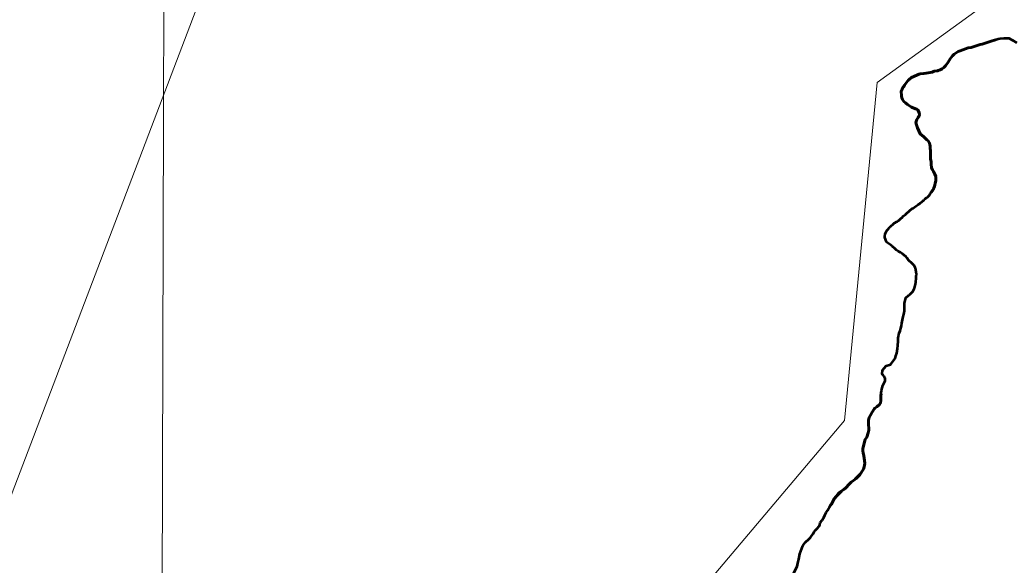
# Model space of a CAD drawing. Extents: x 553962 to 842807, y 8883888 to 9032388.
# Drawn here: x 801537 to 804080, y 9021775 to 9023167 of the extents above; entities that cross this region are included whole.
import ezdxf

# ---------------------------------------------------------------- set-up
doc = ezdxf.new("R2010")
doc.units = 0
doc.header["$LTSCALE"] = 200
doc.linetypes.add('LONG_DASH_SHORT_DASH', pattern=[9.9, 6, -1.2, 1.5, -1.2])
for name, color, linetype, lineweight in [('1', 7, 'Continuous', 13), ('24', 7, 'Continuous', 25), ('27', 7, 'Continuous', 13), ('35', 7, 'Continuous', 13), ('7', 7, 'LONG_DASH_SHORT_DASH', 60), ('8', 7, 'Continuous', 13)]:
    doc.layers.add(name, color=color, linetype=linetype, lineweight=lineweight)

msp = doc.modelspace()

# ---------------------------------------------------------------- linework, layer by layer
at = {"layer": '1'}
msp.add_lwpolyline([(801908.2, 9024443.3), (801885.1, 9016225.5), (801863.4, 9008883.6)], dxfattribs=at)
at = {"layer": '24', "lineweight": 53}
for points in [[(803836.1, 9023029.1), (803846.8, 9023029.6), (803852.1, 9023030.9), (803857.8, 9023031.3), (803862.4, 9023032.2), (803867.4, 9023033.5), (803872.9, 9023035.7), (803881.2, 9023037), (803883, 9023037.1), (803888.3, 9023038.8), (803893.3, 9023041.9), (803898, 9023045), (803902.2, 9023049.2), (803908.3, 9023058.5), (803913.5, 9023067.3), (803916.7, 9023070.8), (803920, 9023075), (803923.8, 9023078.9), (803934.1, 9023085.8), (803939.2, 9023088), (803959.4, 9023095.6), (803967.7, 9023096.3), (803969.8, 9023096.7), (803980.4, 9023100.6), (803990.3, 9023103.7), (803995.2, 9023104.7), (804000.7, 9023106.4), (804005.9, 9023108.3), (804011.2, 9023109.7), (804021.2, 9023113.4), (804027.3, 9023115), (804031.6, 9023116.5), (804036.8, 9023118.4), (804041.9, 9023119.3), (804050.5, 9023120), (804052.4, 9023120.3), (804059.1, 9023120.3), (804062.3, 9023120.1), (804063.4, 9023119.7), (804073.3, 9023115.2), (804084.5, 9023107.8)], [(803828.1, 9022898.7), (803826.4, 9022904.3), (803827.4, 9022910.2), (803828.2, 9022911.2), (803828.7, 9022912.4), (803832.4, 9022917.2), (803833.2, 9022919.3), (803834.5, 9022920.7), (803834.8, 9022921.3), (803835.3, 9022925.4), (803834.7, 9022929.7), (803831.5, 9022936.7), (803828.7, 9022938.6), (803825.3, 9022940), (803815.2, 9022943.7), (803809.5, 9022947), (803804.6, 9022950.7), (803799.5, 9022955.1), (803795.5, 9022958.6), (803791.8, 9022963.6), (803790.4, 9022967.6), (803789.8, 9022972.2), (803788.8, 9022985.3), (803789.3, 9022986), (803792.7, 9022993.9), (803795.2, 9022997), (803797.5, 9023000.3), (803802.5, 9023006.5), (803805, 9023010.4), (803806.9, 9023012.1), (803807.4, 9023014.2), (803808.7, 9023014.7), (803815.1, 9023019.6), (803836.1, 9023029.1)], [(803747.2, 9022611.2), (803747.1, 9022613.7), (803748, 9022620.1), (803749.3, 9022624.1), (803752.2, 9022629), (803756, 9022633.5), (803757.6, 9022636.1), (803758.8, 9022637.2), (803762.5, 9022640.1), (803764.2, 9022641.8), (803767.6, 9022644.2), (803771.5, 9022648.1), (803773.8, 9022649.4), (803776, 9022651), (803778.2, 9022652.2), (803781.6, 9022654.4), (803783.1, 9022655.6), (803786.6, 9022659.1), (803791.7, 9022663.1), (803793.9, 9022665.4), (803799.7, 9022669.9), (803802, 9022672.2), (803817, 9022684.7), (803819.6, 9022686.3), (803826.1, 9022690.9), (803831.3, 9022694.2), (803835.8, 9022697.4), (803838.1, 9022699.3), (803840.3, 9022701.5), (803846.1, 9022706.1), (803847.5, 9022707.8), (803849.9, 9022710.2), (803851.4, 9022711.2), (803853.1, 9022712.7), (803855.7, 9022714.4), (803857.2, 9022715.6), (803861.7, 9022720.4), (803863.1, 9022722.5), (803864.4, 9022725.1), (803865.5, 9022726.8), (803869.8, 9022732.3), (803870.9, 9022734.2), (803872.4, 9022737.6), (803873.4, 9022741.5), (803874.7, 9022745.4), (803875.5, 9022748.8), (803876.8, 9022756.7), (803876.9, 9022760), (803877.1, 9022763.6), (803876.8, 9022766.6), (803874.8, 9022772.9), (803871, 9022779.2), (803868.5, 9022784.2), (803867.4, 9022785.6), (803866.1, 9022789), (803865.1, 9022798.5), (803865.1, 9022804.9), (803863.8, 9022811.4), (803863.7, 9022823.8), (803863.4, 9022827.9), (803863.7, 9022831.1), (803863.7, 9022834.2), (803863.1, 9022837.5), (803863, 9022840.7), (803862.4, 9022844), (803862, 9022848.2), (803861.1, 9022852.1), (803860.5, 9022852.5), (803860.3, 9022853.7), (803857.7, 9022857.6), (803853.8, 9022860.7), (803846.9, 9022867.8), (803837.2, 9022875.9), (803833.8, 9022883.5)], [(803833.8, 9022883.5), (803830.5, 9022891.2), (803828.1, 9022898.7)], [(803807.8, 9022463.5), (803810.9, 9022465.6), (803815.8, 9022470.8), (803817.1, 9022471.1), (803817.3, 9022472.1), (803820.5, 9022476.5), (803822.5, 9022482.1), (803824.8, 9022491.7), (803825.8, 9022497.2), (803827.1, 9022507.1), (803827.1, 9022512.4), (803827.7, 9022517.4), (803827, 9022522.8), (803825.4, 9022533.5), (803824.6, 9022534.5), (803821.5, 9022539.3), (803817.7, 9022543.6), (803806.7, 9022554.1), (803806.6, 9022554.8), (803805.7, 9022555), (803805.6, 9022556.5), (803803.7, 9022557.9), (803801.6, 9022561.7), (803791.6, 9022569.1), (803786.7, 9022572.5), (803781.4, 9022575.7), (803776.7, 9022579.1), (803772.2, 9022583.1), (803766.1, 9022588.4), (803763.9, 9022590), (803763.5, 9022590.8), (803751.3, 9022598.8), (803750.9, 9022599.6), (803747.2, 9022611.2)], [(803692.5, 9022019.7), (803694.9, 9022028.5), (803695.5, 9022035.1), (803694.2, 9022047.8), (803693, 9022053.9), (803691.2, 9022061.1), (803690.7, 9022066.2), (803691, 9022071.9), (803692.6, 9022078), (803694.8, 9022089.5), (803697, 9022095.2), (803700.6, 9022101.3), (803704.3, 9022112.3), (803705.6, 9022119.2), (803705.6, 9022125.2), (803704.9, 9022132), (803705, 9022144.6), (803707.1, 9022151.2), (803710, 9022157.3), (803714.7, 9022165.3), (803720.6, 9022174.2), (803721.2, 9022174.9), (803726.8, 9022179), (803733.6, 9022184.6), (803735.4, 9022188.4), (803736.6, 9022194.7), (803736.6, 9022201.1), (803736.9, 9022207.3), (803738.2, 9022220.5), (803739.7, 9022226.8), (803741.9, 9022233), (803747.7, 9022244.8), (803748, 9022246), (803748, 9022250.9), (803747.9, 9022251.5), (803746.5, 9022253.1), (803745.2, 9022256.5), (803742.9, 9022259.3), (803740.3, 9022262), (803741, 9022272.6), (803750.2, 9022283.1), (803761.3, 9022287.1), (803762.2, 9022287.6), (803772.9, 9022302.4), (803775.2, 9022308.9), (803777.2, 9022315.5), (803779.6, 9022328), (803779.7, 9022334.8), (803780.9, 9022347.4), (803780.9, 9022353.9), (803781.8, 9022360.3), (803783.4, 9022366.5), (803786, 9022373.1), (803787.6, 9022379.5), (803789.4, 9022385.8), (803790.1, 9022392.5), (803792.6, 9022404.8), (803794.8, 9022411.6), (803796.5, 9022418.3), (803797.4, 9022424.7), (803797.4, 9022430.8), (803796.7, 9022437.4), (803796.8, 9022443.8), (803800.4, 9022456.6), (803807.8, 9022463.5)], [(803581.2, 9021883.6), (803586.6, 9021889.7), (803590.7, 9021896.3), (803593.9, 9021902.1), (803597.1, 9021908.5), (803600.1, 9021914), (803608.2, 9021927.8), (803608.7, 9021928.4), (803610.5, 9021929), (803610.8, 9021929.2), (803611.7, 9021931.7), (803617.8, 9021943.8), (803621.7, 9021949), (803625.5, 9021954.7), (803629.2, 9021959), (803635.1, 9021963.7), (803641.7, 9021967.7), (803647, 9021971.8), (803656, 9021981.4), (803660.8, 9021985.9), (803666.7, 9021990.8), (803673.4, 9021995.6), (803677.8, 9022000), (803682.8, 9022005.3), (803692.5, 9022019.7)], [(803524.7, 9021779.7), (803527.5, 9021790), (803529.8, 9021803.6), (803534.8, 9021817), (803537.7, 9021823.4), (803540.5, 9021828.8), (803544.4, 9021833.2), (803552.7, 9021840.9), (803556.8, 9021845.4), (803560.3, 9021849.9), (803563.4, 9021854.6), (803566.3, 9021859.4), (803569.3, 9021863.6), (803573.8, 9021868.2), (803578.4, 9021873.4), (803580.8, 9021877.5), (803581.2, 9021883.6)], [(803510.7, 9021748), (803522.5, 9021771.3), (803524.7, 9021779.7)]]:
    msp.add_lwpolyline(points, dxfattribs=at)
at = {"layer": '27'}
msp.add_line((803692.5, 9022019.7), (803614.7, 9021937.7), dxfattribs=at)
for points in [[(804084.5, 9023107.8), (804073.3, 9023115.2), (804063.4, 9023119.7), (804062.3, 9023120.1), (804059.1, 9023120.3), (804052.4, 9023120.3), (804050.5, 9023120), (804041.9, 9023119.3), (804036.8, 9023118.4), (804031.6, 9023116.5), (804027.3, 9023115), (804021.2, 9023113.4), (804011.2, 9023109.7), (804005.9, 9023108.3), (804000.7, 9023106.4), (803995.2, 9023104.7), (803990.3, 9023103.7), (803980.4, 9023100.6), (803969.8, 9023096.7), (803967.7, 9023096.3), (803959.4, 9023095.6), (803939.2, 9023088), (803934.1, 9023085.8), (803923.8, 9023078.9), (803920, 9023075), (803916.7, 9023070.8), (803913.5, 9023067.3), (803908.3, 9023058.5), (803902.2, 9023049.2), (803898, 9023045), (803893.3, 9023041.9), (803888.3, 9023038.8), (803883, 9023037.1), (803881.2, 9023037), (803872.9, 9023035.7), (803867.4, 9023033.5), (803862.4, 9023032.2), (803857.8, 9023031.3), (803852.1, 9023030.9), (803846.8, 9023029.6), (803836.1, 9023029.1)], [(803836.1, 9023029.1), (803815.1, 9023019.6), (803808.7, 9023014.7), (803807.4, 9023014.2), (803806.9, 9023012.1), (803805, 9023010.4), (803802.5, 9023006.5), (803797.5, 9023000.3), (803795.2, 9022997), (803792.7, 9022993.9), (803789.3, 9022986), (803788.8, 9022985.3), (803789.8, 9022972.2), (803790.4, 9022967.6), (803791.8, 9022963.6), (803795.5, 9022958.6), (803799.5, 9022955.1), (803804.6, 9022950.7), (803809.5, 9022947), (803815.2, 9022943.7), (803825.3, 9022940), (803828.7, 9022938.6), (803831.5, 9022936.7), (803834.7, 9022929.7), (803835.3, 9022925.4), (803834.8, 9022921.3), (803834.5, 9022920.7), (803833.2, 9022919.3), (803832.4, 9022917.2), (803828.7, 9022912.4), (803828.2, 9022911.2), (803827.4, 9022910.2), (803826.4, 9022904.3), (803828.1, 9022898.7)], [(803833.8, 9022883.5), (803837.2, 9022875.9), (803846.9, 9022867.8), (803853.8, 9022860.7), (803857.7, 9022857.6), (803860.3, 9022853.7), (803860.5, 9022852.5), (803861.1, 9022852.1), (803862, 9022848.2), (803862.4, 9022844), (803863, 9022840.7), (803863.1, 9022837.5), (803863.7, 9022834.2), (803863.7, 9022831.1), (803863.4, 9022827.9), (803863.7, 9022823.8), (803863.8, 9022811.4), (803865.1, 9022804.9), (803865.1, 9022798.5), (803866.1, 9022789), (803867.4, 9022785.6), (803868.5, 9022784.2), (803871, 9022779.2), (803874.8, 9022772.9), (803876.8, 9022766.6), (803877.1, 9022763.6), (803876.9, 9022760), (803876.8, 9022756.7), (803875.5, 9022748.8), (803874.7, 9022745.4), (803873.4, 9022741.5), (803872.4, 9022737.6), (803870.9, 9022734.2), (803869.8, 9022732.3), (803865.5, 9022726.8), (803864.4, 9022725.1), (803863.1, 9022722.5), (803861.7, 9022720.4), (803857.2, 9022715.6), (803855.7, 9022714.4), (803853.1, 9022712.7), (803851.4, 9022711.2), (803849.9, 9022710.2), (803847.5, 9022707.8), (803846.1, 9022706.1), (803840.3, 9022701.5), (803838.1, 9022699.3), (803835.8, 9022697.4), (803831.3, 9022694.2), (803826.1, 9022690.9), (803819.6, 9022686.3), (803817, 9022684.7), (803802, 9022672.2), (803799.7, 9022669.9), (803793.9, 9022665.4), (803791.7, 9022663.1), (803786.6, 9022659.1), (803783.1, 9022655.6), (803781.6, 9022654.4), (803778.2, 9022652.2), (803776, 9022651), (803773.8, 9022649.4), (803771.5, 9022648.1), (803767.6, 9022644.2), (803764.2, 9022641.8), (803762.5, 9022640.1), (803758.8, 9022637.2), (803757.6, 9022636.1), (803756, 9022633.5), (803752.2, 9022629), (803749.3, 9022624.1), (803748, 9022620.1), (803747.1, 9022613.7), (803747.2, 9022611.2)], [(803828.1, 9022898.7), (803830.5, 9022891.2), (803833.8, 9022883.5)], [(803747.2, 9022611.2), (803750.9, 9022599.6), (803751.3, 9022598.8), (803763.5, 9022590.8), (803763.9, 9022590), (803766.1, 9022588.4), (803772.2, 9022583.1), (803776.7, 9022579.1), (803781.4, 9022575.7), (803786.7, 9022572.5), (803791.6, 9022569.1), (803801.6, 9022561.7), (803803.7, 9022557.9), (803805.6, 9022556.5), (803805.7, 9022555), (803806.6, 9022554.8), (803806.7, 9022554.1), (803817.7, 9022543.6), (803821.5, 9022539.3), (803824.6, 9022534.5), (803825.4, 9022533.5), (803827, 9022522.8), (803827.7, 9022517.4), (803827.1, 9022512.4), (803827.1, 9022507.1), (803825.8, 9022497.2), (803824.8, 9022491.7), (803822.5, 9022482.1), (803820.5, 9022476.5), (803817.3, 9022472.1), (803817.1, 9022471.1), (803815.8, 9022470.8), (803810.9, 9022465.6), (803807.8, 9022463.5)], [(803807.8, 9022463.5), (803800.4, 9022456.6), (803796.8, 9022443.8), (803796.7, 9022437.4), (803797.4, 9022430.8), (803797.4, 9022424.7), (803796.5, 9022418.3), (803794.8, 9022411.6), (803792.6, 9022404.8), (803790.1, 9022392.5), (803789.4, 9022385.8), (803787.6, 9022379.5), (803786, 9022373.1), (803783.4, 9022366.5), (803781.8, 9022360.3), (803780.9, 9022353.9), (803780.9, 9022347.4), (803779.7, 9022334.8), (803779.6, 9022328), (803777.2, 9022315.5), (803775.2, 9022308.9), (803772.9, 9022302.4), (803762.2, 9022287.6), (803761.3, 9022287.1), (803750.2, 9022283.1), (803741, 9022272.6), (803740.3, 9022262), (803742.9, 9022259.3), (803745.2, 9022256.5), (803746.5, 9022253.1), (803747.9, 9022251.5), (803748, 9022250.9), (803748, 9022246), (803747.7, 9022244.8), (803741.9, 9022233), (803739.7, 9022226.8), (803738.2, 9022220.5), (803736.9, 9022207.3), (803736.6, 9022201.1), (803736.6, 9022194.7), (803735.4, 9022188.4), (803733.6, 9022184.6), (803726.8, 9022179), (803721.2, 9022174.9), (803720.6, 9022174.2), (803714.7, 9022165.3), (803710, 9022157.3), (803707.1, 9022151.2), (803705, 9022144.6), (803704.9, 9022132), (803705.6, 9022125.2), (803705.6, 9022119.2), (803704.3, 9022112.3), (803700.6, 9022101.3), (803697, 9022095.2), (803694.8, 9022089.5), (803692.6, 9022078), (803691, 9022071.9), (803690.7, 9022066.2), (803691.2, 9022061.1), (803693, 9022053.9), (803694.2, 9022047.8), (803695.5, 9022035.1), (803694.9, 9022028.5), (803692.5, 9022019.7)], [(803614.7, 9021937.7), (803611.7, 9021931.7), (803610.8, 9021929.2), (803610.5, 9021929), (803608.7, 9021928.4), (803608.2, 9021927.8), (803600.1, 9021914), (803597.1, 9021908.5), (803593.9, 9021902.1), (803590.7, 9021896.3), (803586.6, 9021889.7), (803581.2, 9021883.6)], [(803581.2, 9021883.6), (803580.8, 9021877.5), (803578.4, 9021873.4), (803573.8, 9021868.2), (803569.3, 9021863.6), (803566.3, 9021859.4), (803563.4, 9021854.6), (803560.3, 9021849.9), (803556.8, 9021845.4), (803552.7, 9021840.9), (803544.4, 9021833.2), (803540.5, 9021828.8), (803537.7, 9021823.4), (803534.8, 9021817), (803529.8, 9021803.6), (803527.5, 9021790), (803524.7, 9021779.7)], [(803524.7, 9021779.7), (803522.5, 9021771.3), (803510.7, 9021748), (803502.3, 9021747.4)]]:
    msp.add_lwpolyline(points, dxfattribs=at)
at = {"layer": '35'}
msp.add_line((803692.5, 9022019.7), (803614.7, 9021937.7), dxfattribs=at)
for points in [[(804084.5, 9023107.8), (804073.3, 9023115.2), (804063.4, 9023119.7), (804062.3, 9023120.1), (804059.1, 9023120.3), (804052.4, 9023120.3), (804050.5, 9023120), (804041.9, 9023119.3), (804036.8, 9023118.4), (804031.6, 9023116.5), (804027.3, 9023115), (804021.2, 9023113.4), (804011.2, 9023109.7), (804005.9, 9023108.3), (804000.7, 9023106.4), (803995.2, 9023104.7), (803990.3, 9023103.7), (803980.4, 9023100.6), (803969.8, 9023096.7), (803967.7, 9023096.3), (803959.4, 9023095.6), (803939.2, 9023088), (803934.1, 9023085.8), (803923.8, 9023078.9), (803920, 9023075), (803916.7, 9023070.8), (803913.5, 9023067.3), (803908.3, 9023058.5), (803902.2, 9023049.2), (803898, 9023045), (803893.3, 9023041.9), (803888.3, 9023038.8), (803883, 9023037.1), (803881.2, 9023037), (803872.9, 9023035.7), (803867.4, 9023033.5), (803862.4, 9023032.2), (803857.8, 9023031.3), (803852.1, 9023030.9), (803846.8, 9023029.6), (803836.1, 9023029.1)], [(803836.1, 9023029.1), (803815.1, 9023019.6), (803808.7, 9023014.7), (803807.4, 9023014.2), (803806.9, 9023012.1), (803805, 9023010.4), (803802.5, 9023006.5), (803797.5, 9023000.3), (803795.2, 9022997), (803792.7, 9022993.9), (803789.3, 9022986), (803788.8, 9022985.3), (803789.8, 9022972.2), (803790.4, 9022967.6), (803791.8, 9022963.6), (803795.5, 9022958.6), (803799.5, 9022955.1), (803804.6, 9022950.7), (803809.5, 9022947), (803815.2, 9022943.7), (803825.3, 9022940), (803828.7, 9022938.6), (803831.5, 9022936.7), (803834.7, 9022929.7), (803835.3, 9022925.4), (803834.8, 9022921.3), (803834.5, 9022920.7), (803833.2, 9022919.3), (803832.4, 9022917.2), (803828.7, 9022912.4), (803828.2, 9022911.2), (803827.4, 9022910.2), (803826.4, 9022904.3), (803828.1, 9022898.7)], [(803833.8, 9022883.5), (803837.2, 9022875.9), (803846.9, 9022867.8), (803853.8, 9022860.7), (803857.7, 9022857.6), (803860.3, 9022853.7), (803860.5, 9022852.5), (803861.1, 9022852.1), (803862, 9022848.2), (803862.4, 9022844), (803863, 9022840.7), (803863.1, 9022837.5), (803863.7, 9022834.2), (803863.7, 9022831.1), (803863.4, 9022827.9), (803863.7, 9022823.8), (803863.8, 9022811.4), (803865.1, 9022804.9), (803865.1, 9022798.5), (803866.1, 9022789), (803867.4, 9022785.6), (803868.5, 9022784.2), (803871, 9022779.2), (803874.8, 9022772.9), (803876.8, 9022766.6), (803877.1, 9022763.6), (803876.9, 9022760), (803876.8, 9022756.7), (803875.5, 9022748.8), (803874.7, 9022745.4), (803873.4, 9022741.5), (803872.4, 9022737.6), (803870.9, 9022734.2), (803869.8, 9022732.3), (803865.5, 9022726.8), (803864.4, 9022725.1), (803863.1, 9022722.5), (803861.7, 9022720.4), (803857.2, 9022715.6), (803855.7, 9022714.4), (803853.1, 9022712.7), (803851.4, 9022711.2), (803849.9, 9022710.2), (803847.5, 9022707.8), (803846.1, 9022706.1), (803840.3, 9022701.5), (803838.1, 9022699.3), (803835.8, 9022697.4), (803831.3, 9022694.2), (803826.1, 9022690.9), (803819.6, 9022686.3), (803817, 9022684.7), (803802, 9022672.2), (803799.7, 9022669.9), (803793.9, 9022665.4), (803791.7, 9022663.1), (803786.6, 9022659.1), (803783.1, 9022655.6), (803781.6, 9022654.4), (803778.2, 9022652.2), (803776, 9022651), (803773.8, 9022649.4), (803771.5, 9022648.1), (803767.6, 9022644.2), (803764.2, 9022641.8), (803762.5, 9022640.1), (803758.8, 9022637.2), (803757.6, 9022636.1), (803756, 9022633.5), (803752.2, 9022629), (803749.3, 9022624.1), (803748, 9022620.1), (803747.1, 9022613.7), (803747.2, 9022611.2)], [(803828.1, 9022898.7), (803830.5, 9022891.2), (803833.8, 9022883.5)], [(803747.2, 9022611.2), (803750.9, 9022599.6), (803751.3, 9022598.8), (803763.5, 9022590.8), (803763.9, 9022590), (803766.1, 9022588.4), (803772.2, 9022583.1), (803776.7, 9022579.1), (803781.4, 9022575.7), (803786.7, 9022572.5), (803791.6, 9022569.1), (803801.6, 9022561.7), (803803.7, 9022557.9), (803805.6, 9022556.5), (803805.7, 9022555), (803806.6, 9022554.8), (803806.7, 9022554.1), (803817.7, 9022543.6), (803821.5, 9022539.3), (803824.6, 9022534.5), (803825.4, 9022533.5), (803827, 9022522.8), (803827.7, 9022517.4), (803827.1, 9022512.4), (803827.1, 9022507.1), (803825.8, 9022497.2), (803824.8, 9022491.7), (803822.5, 9022482.1), (803820.5, 9022476.5), (803817.3, 9022472.1), (803817.1, 9022471.1), (803815.8, 9022470.8), (803810.9, 9022465.6), (803807.8, 9022463.5)], [(803807.8, 9022463.5), (803800.4, 9022456.6), (803796.8, 9022443.8), (803796.7, 9022437.4), (803797.4, 9022430.8), (803797.4, 9022424.7), (803796.5, 9022418.3), (803794.8, 9022411.6), (803792.6, 9022404.8), (803790.1, 9022392.5), (803789.4, 9022385.8), (803787.6, 9022379.5), (803786, 9022373.1), (803783.4, 9022366.5), (803781.8, 9022360.3), (803780.9, 9022353.9), (803780.9, 9022347.4), (803779.7, 9022334.8), (803779.6, 9022328), (803777.2, 9022315.5), (803775.2, 9022308.9), (803772.9, 9022302.4), (803762.2, 9022287.6), (803761.3, 9022287.1), (803750.2, 9022283.1), (803741, 9022272.6), (803740.3, 9022262), (803742.9, 9022259.3), (803745.2, 9022256.5), (803746.5, 9022253.1), (803747.9, 9022251.5), (803748, 9022250.9), (803748, 9022246), (803747.7, 9022244.8), (803741.9, 9022233), (803739.7, 9022226.8), (803738.2, 9022220.5), (803736.9, 9022207.3), (803736.6, 9022201.1), (803736.6, 9022194.7), (803735.4, 9022188.4), (803733.6, 9022184.6), (803726.8, 9022179), (803721.2, 9022174.9), (803720.6, 9022174.2), (803714.7, 9022165.3), (803710, 9022157.3), (803707.1, 9022151.2), (803705, 9022144.6), (803704.9, 9022132), (803705.6, 9022125.2), (803705.6, 9022119.2), (803704.3, 9022112.3), (803700.6, 9022101.3), (803697, 9022095.2), (803694.8, 9022089.5), (803692.6, 9022078), (803691, 9022071.9), (803690.7, 9022066.2), (803691.2, 9022061.1), (803693, 9022053.9), (803694.2, 9022047.8), (803695.5, 9022035.1), (803694.9, 9022028.5), (803692.5, 9022019.7)], [(803614.7, 9021937.7), (803611.7, 9021931.7), (803610.8, 9021929.2), (803610.5, 9021929), (803608.7, 9021928.4), (803608.2, 9021927.8), (803600.1, 9021914), (803597.1, 9021908.5), (803593.9, 9021902.1), (803590.7, 9021896.3), (803586.6, 9021889.7), (803581.2, 9021883.6)], [(803581.2, 9021883.6), (803580.8, 9021877.5), (803578.4, 9021873.4), (803573.8, 9021868.2), (803569.3, 9021863.6), (803566.3, 9021859.4), (803563.4, 9021854.6), (803560.3, 9021849.9), (803556.8, 9021845.4), (803552.7, 9021840.9), (803544.4, 9021833.2), (803540.5, 9021828.8), (803537.7, 9021823.4), (803534.8, 9021817), (803529.8, 9021803.6), (803527.5, 9021790), (803524.7, 9021779.7)], [(803524.7, 9021779.7), (803522.5, 9021771.3), (803510.7, 9021748), (803502.3, 9021747.4)]]:
    msp.add_lwpolyline(points, dxfattribs=at)
at = {"layer": '7'}
for points in [[(803836.1, 9023029.1), (803846.8, 9023029.6), (803852.1, 9023030.9), (803857.8, 9023031.3), (803862.4, 9023032.2), (803867.4, 9023033.5), (803872.9, 9023035.7), (803881.2, 9023037), (803883, 9023037.1), (803888.3, 9023038.8), (803893.3, 9023041.9), (803898, 9023045), (803902.2, 9023049.2), (803908.3, 9023058.5), (803913.5, 9023067.3), (803916.7, 9023070.8), (803920, 9023075), (803923.8, 9023078.9), (803934.1, 9023085.8), (803939.2, 9023088), (803959.4, 9023095.6), (803967.7, 9023096.3), (803969.8, 9023096.7), (803980.4, 9023100.6), (803990.3, 9023103.7), (803995.2, 9023104.7), (804000.7, 9023106.4), (804005.9, 9023108.3), (804011.2, 9023109.7), (804021.2, 9023113.4), (804027.3, 9023115), (804030, 9023115.9)], [(803828.1, 9022898.7), (803826.4, 9022904.3), (803827.4, 9022910.2), (803828.2, 9022911.2), (803828.7, 9022912.4), (803832.4, 9022917.2), (803833.2, 9022919.3), (803834.5, 9022920.7), (803834.8, 9022921.3), (803835.3, 9022925.4), (803834.7, 9022929.7), (803831.5, 9022936.7), (803828.7, 9022938.6), (803825.3, 9022940), (803815.2, 9022943.7), (803809.5, 9022947), (803804.6, 9022950.7), (803799.5, 9022955.1), (803795.5, 9022958.6), (803791.8, 9022963.6), (803790.4, 9022967.6), (803789.8, 9022972.2), (803788.8, 9022985.3), (803789.3, 9022986), (803792.7, 9022993.9), (803795.2, 9022997), (803797.5, 9023000.3), (803802.5, 9023006.5), (803805, 9023010.4), (803806.9, 9023012.1), (803807.4, 9023014.2), (803808.7, 9023014.7), (803815.1, 9023019.6), (803836.1, 9023029.1)], [(803833.8, 9022883.5), (803830.5, 9022891.2), (803828.1, 9022898.7)], [(803865.5, 9022726.8), (803869.8, 9022732.3), (803870.9, 9022734.2), (803872.4, 9022737.6), (803873.4, 9022741.5), (803874.7, 9022745.4), (803875.5, 9022748.8), (803876.8, 9022756.7), (803876.9, 9022760), (803877.1, 9022763.6), (803876.8, 9022766.6), (803874.8, 9022772.9), (803871, 9022779.2), (803868.5, 9022784.2), (803867.4, 9022785.6), (803866.1, 9022789), (803865.1, 9022798.5), (803865.1, 9022804.9), (803863.8, 9022811.4), (803863.7, 9022823.8), (803863.4, 9022827.9), (803863.7, 9022831.1), (803863.7, 9022834.2), (803863.1, 9022837.5), (803863, 9022840.7), (803862.4, 9022844), (803862, 9022848.2), (803861.1, 9022852.1), (803860.5, 9022852.5), (803860.3, 9022853.7), (803857.7, 9022857.6), (803853.8, 9022860.7), (803846.9, 9022867.8), (803837.2, 9022875.9), (803833.8, 9022883.5)], [(803604.7, 9021921.7), (803608.2, 9021927.8), (803608.7, 9021928.4), (803610.5, 9021929), (803610.8, 9021929.2), (803611.7, 9021931.7), (803617.8, 9021943.8), (803621.7, 9021949), (803625.5, 9021954.7), (803629.2, 9021959), (803635.1, 9021963.7), (803641.7, 9021967.7), (803647, 9021971.8), (803656, 9021981.4), (803660.8, 9021985.9), (803666.7, 9021990.8), (803673.4, 9021995.6), (803677.8, 9022000), (803682.8, 9022005.3), (803692.5, 9022019.7), (803694.9, 9022028.5), (803695.5, 9022035.1), (803694.2, 9022047.8), (803693, 9022053.9), (803691.2, 9022061.1), (803690.7, 9022066.2), (803691, 9022071.9), (803692.6, 9022078), (803694.8, 9022089.5), (803697, 9022095.2), (803700.6, 9022101.3), (803704.3, 9022112.3), (803705.6, 9022119.2), (803705.6, 9022125.2), (803704.9, 9022132), (803705, 9022144.6), (803707.1, 9022151.2), (803710, 9022157.3), (803714.7, 9022165.3), (803720.6, 9022174.2), (803721.2, 9022174.9), (803726.8, 9022179), (803733.6, 9022184.6), (803735.4, 9022188.4), (803736.6, 9022194.7), (803736.6, 9022201.1), (803736.9, 9022207.3), (803737.3, 9022211.6)]]:
    msp.add_lwpolyline(points, dxfattribs=at)
at = {"layer": '8'}
for points in [[(808505.7, 9023051.3), (806492, 9023876), (805324.1, 9024923.8), (803405.8, 9025017.4), (802236.1, 9023847.1), (801487.5, 9021881), (799054.5, 9019961.7), (797791.2, 9018416.9), (797697.6, 9016216.7), (798820.5, 9015140), (800262.8, 9014883.8), (800818.1, 9014926.5), (802236.1, 9013969.7), (804341.5, 9012939.9), (805277.3, 9012659), (806072.7, 9012050.4), (808037.8, 9011441.9)], [(807863, 9013365.6), (806375.7, 9013549.4), (805081, 9014678.6), (804206.1, 9014556), (803029.2, 9015533.3), (802153.2, 9015648.2), (800772.1, 9016890), (800150.9, 9016837.5), (799626, 9017152.6), (799136.1, 9016706.2), (798996.1, 9016863.7), (798789.9, 9016829.7), (799043.9, 9017229.2), (799176.2, 9018243.5), (799984.5, 9018661.7), (800520.4, 9019713.2), (801995.9, 9020193.7), (803643.6, 9022143.4), (803727.1, 9023006.9), (804130.8, 9023299.4), (804604.1, 9023550.1), (805264.2, 9022690.6), (805660, 9021660.8), (806914.8, 9022268.8)]]:
    msp.add_lwpolyline(points, dxfattribs=at)

doc.saveas('drawing.dxf')
